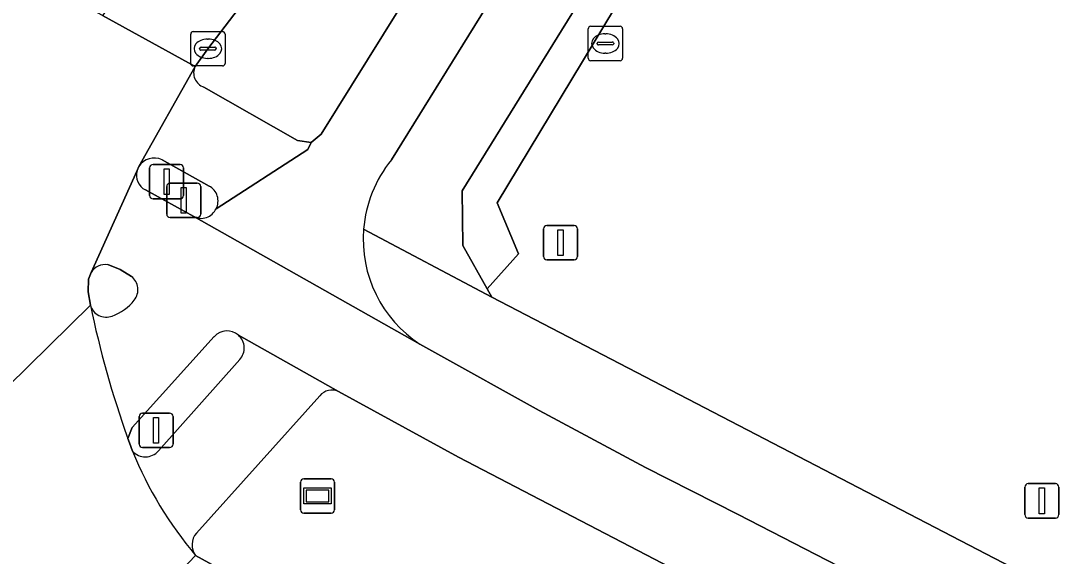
# Model space of a CAD drawing. Extents: x 160675 to 161153, y 383241 to 383714.
# Drawn here: x 160760.35 to 160790.87, y 383623.39 to 383638.96 of the extents above; entities that cross this region are included whole.
import ezdxf

# ---------------------------------------------------------------- set-up
doc = ezdxf.new("R2010")
doc.units = 0
for name, color, linetype in [('IMGEO_Berm_groen', 7, 'Continuous'), ('IMGEO_Drukknoppaal', 7, 'Continuous'), ('IMGEO_Fietspad_gesloten', 7, 'Continuous'), ('IMGEO_Fietspad_open', 7, 'Continuous'), ('IMGEO_Kolk', 7, 'Continuous'), ('IMGEO_Lichtmast', 7, 'Continuous'), ('IMGEO_Rijbaan_lokaal_gesloten', 7, 'Continuous'), ('IMGEO_Verkeerseiland_open', 7, 'Continuous'), ('IMGEO_Verkeersregelinstallatiepaal', 7, 'Continuous'), ('IMGEO_Voetpad_open', 7, 'Continuous'), ('IMGEO_Wegwijzer', 7, 'Continuous')]:
    doc.layers.add(name, color=color, linetype=linetype)

msp = doc.modelspace()

# ---------------------------------------------------------------- linework, layer by layer
at = {"layer": 'IMGEO_Berm_groen'}
for points in [[(160769.051, 383628.053), (160765.461, 383624.058)], [(160773.093, 383626.266), (160769.595, 383628.179)], [(160765.438, 383623.404), (160767.94, 383622.026), (160770.907, 383620.767), (160776.576, 383618.523), (160781.194, 383622.037), (160780.217, 383622.564), (160773.093, 383626.266)]]:
    msp.add_lwpolyline(points, dxfattribs=at)
for centre, radius, start, end in [((160769.409, 383627.745), 0.472, 66.7716, 139.3099), ((160765.85, 383623.717), 0.518, 138.7681, 217.2036)]:
    msp.add_arc(centre, radius, start, end, dxfattribs=at)
at = {"layer": 'IMGEO_Drukknoppaal'}
for p, q in [((160764.595, 383633.338), (160764.595, 383634.138)), ((160764.595, 383634.138), (160764.595, 383633.338)), ((160764.695, 383634.238), (160765.485, 383634.238)), ((160765.485, 383634.238), (160764.695, 383634.238)), ((160765.585, 383634.138), (160765.585, 383633.338)), ((160765.585, 383633.338), (160765.585, 383634.138)), ((160765.485, 383633.238), (160764.695, 383633.238)), ((160764.695, 383633.238), (160765.485, 383633.238))]:
    msp.add_line(p, q, dxfattribs=at)
msp.add_lwpolyline([(160765.015, 383634.113), (160765.165, 383634.113), (160765.165, 383633.363), (160765.015, 383633.363), (160765.015, 383634.113)], dxfattribs=at)
for centre, start, end in [((160764.695, 383634.138), 90, 180), ((160764.695, 383634.138), 90, 180), ((160765.485, 383634.138), 0, 90), ((160765.485, 383634.138), 360, 90), ((160764.695, 383633.338), 180, 270), ((160764.695, 383633.338), 180, 270), ((160765.485, 383633.338), 270, 0), ((160765.485, 383633.338), 270, 0)]:
    msp.add_arc(centre, 0.1, start, end, dxfattribs=at)
at = {"layer": 'IMGEO_Fietspad_gesloten'}
for points in [[(160763.731, 383634.601), (160762.392, 383631.638)], [(160788.36, 383620.932), (160781.235, 383624.598), (160778.533, 383625.966), (160775.436, 383627.619), (160772.402, 383629.309), (160771.97, 383629.552), (160765.381, 383633.264), (160763.974, 383634.041)], [(160762.882, 383631.866), (160763.241, 383631.729), (160763.57, 383631.523)], [(160763.464, 383626.811), (160763.593, 383627.128), (160765.98, 383629.772)], [(160766.685, 383629.814), (160769.595, 383628.179), (160773.093, 383626.266), (160780.217, 383622.564), (160781.194, 383622.037), (160784.946, 383620.014), (160785.124, 383619.919), (160785.303, 383619.824)]]:
    msp.add_lwpolyline(points, dxfattribs=at)
for centre, radius, start, end in [((160764.192, 383634.468), 0.479, 163.9167, 242.9981), ((160762.817, 383631.365), 0.505, 82.6362, 147.2695), ((160763.273, 383631.139), 0.485, 321.5053, 52.2922), ((160762.83, 383630.811), 0.472, 194.934, 291.6453), ((160790.542, 383636.514), 28.764, 191.6839, 199.7145), ((160762.547, 383631.695), 1.4, 289.0528, 322.1894), ((160766.354, 383629.44), 0.499, 48.4154, 138.4032)]:
    msp.add_arc(centre, radius, start, end, dxfattribs=at)
at = {"layer": 'IMGEO_Fietspad_open'}
for points in [[(160771.137, 383634.916), (160776.947, 383644.271)], [(160774.07, 383643.653), (160769.091, 383635.661), (160768.803, 383635.422), (160768.703, 383635.213), (160766.033, 383633.492)], [(160765.381, 383633.264), (160771.97, 383629.552)]]:
    msp.add_lwpolyline(points, dxfattribs=at)
for centre, radius, start, end in [((160773.979, 383632.607), 3.662, 140.9101, 175.4087), ((160765.596, 383633.694), 0.481, 243.4112, 335.1376), ((160773.975, 383632.611), 3.658, 175.4683, 236.7547)]:
    msp.add_arc(centre, radius, start, end, dxfattribs=at)
at = {"layer": 'IMGEO_Kolk'}
for p, q in [((160765.294, 383637.722), (160765.294, 383638.574)), ((160765.369, 383638.648), (160766.221, 383638.648)), ((160766.295, 383638.574), (160766.295, 383637.722)), ((160776.868, 383637.874), (160776.868, 383638.726)), ((160776.943, 383638.8), (160777.795, 383638.8)), ((160777.356, 383638.58), (160777.381, 383638.58)), ((160777.869, 383638.726), (160777.869, 383637.874)), ((160765.782, 383638.428), (160765.807, 383638.428)), ((160777.127, 383638.294), (160777.127, 383638.306)), ((160777.17, 383638.343), (160777.568, 383638.343)), ((160777.611, 383638.306), (160777.611, 383638.294)), ((160765.553, 383638.142), (160765.553, 383638.154)), ((160765.991, 383638.105), (160765.593, 383638.105)), ((160765.596, 383638.191), (160765.994, 383638.191)), ((160766.037, 383638.154), (160766.037, 383638.142)), ((160777.565, 383638.257), (160777.167, 383638.257)), ((160777.379, 383638.02), (160777.354, 383638.02)), ((160765.805, 383637.868), (160765.78, 383637.868)), ((160777.795, 383637.8), (160776.943, 383637.8)), ((160766.221, 383637.648), (160765.369, 383637.648))]:
    msp.add_line(p, q, dxfattribs=at)
for points in [[(160765.294, 383637.722), (160765.294, 383638.574)], [(160765.369, 383638.648), (160766.221, 383638.648)], [(160766.295, 383638.574), (160766.295, 383637.722)], [(160776.868, 383637.874), (160776.868, 383638.726)], [(160776.943, 383638.8), (160777.795, 383638.8)], [(160777.869, 383638.726), (160777.869, 383637.874)], [(160777.795, 383637.8), (160776.943, 383637.8)], [(160766.221, 383637.648), (160765.369, 383637.648)]]:
    msp.add_lwpolyline(points, dxfattribs=at)
for centre, radius, start, end in [((160765.371, 383638.572), 0.0765, 91.552, 178.448), ((160765.371, 383638.572), 0.0765, 91.552, 178.448), ((160766.219, 383638.572), 0.0765, 1.552, 88.448), ((160766.219, 383638.572), 0.0765, 1.552, 88.448), ((160776.945, 383638.724), 0.0765, 91.552, 178.448), ((160776.945, 383638.724), 0.0765, 91.552, 178.448), ((160777.793, 383638.724), 0.0765, 1.552, 88.448), ((160777.793, 383638.724), 0.0765, 1.552, 88.448), ((160777.167, 383638.303), 0.0403, 85.8775, 175.7526), ((160777.164, 383638.293), 0.0366, 178.938, 274.7102), ((160777.568, 383638.3), 0.043, 264.8664, 352.4533), ((160777.572, 383638.305), 0.0386, 1.7309, 96.639), ((160765.593, 383638.151), 0.0403, 85.8775, 175.7526), ((160765.59, 383638.141), 0.0366, 178.938, 274.7102), ((160765.994, 383638.148), 0.043, 264.8664, 352.4533), ((160765.998, 383638.153), 0.0386, 1.7309, 96.639), ((160765.371, 383637.724), 0.0765, 181.552, 268.448), ((160765.371, 383637.724), 0.0765, 181.552, 268.448), ((160766.219, 383637.724), 0.0765, 271.552, 358.448), ((160766.219, 383637.724), 0.0765, 271.552, 358.448), ((160776.945, 383637.876), 0.0765, 181.552, 268.448), ((160776.945, 383637.876), 0.0765, 181.552, 268.448), ((160777.793, 383637.876), 0.0765, 271.552, 358.448), ((160777.793, 383637.876), 0.0765, 271.552, 358.448)]:
    msp.add_arc(centre, radius, start, end, dxfattribs=at)
for centre, major_axis, ratio, start_param, end_param in [((160777.355, 383638.3), (-0.387, 0.002), 0.722429, 4.712389, 7.853982), ((160777.38, 383638.3), (-0.39, 0.002), 0.717154, 1.570796, 4.712389), ((160765.781, 383638.148), (-0.387, 0.002), 0.722429, 4.712389, 7.853982), ((160765.806, 383638.148), (-0.39, 0.002), 0.717154, 1.570796, 4.712389)]:
    msp.add_ellipse(centre, major_axis=major_axis, ratio=ratio, start_param=start_param, end_param=end_param, dxfattribs=at)
at = {"layer": 'IMGEO_Lichtmast'}
for p, q in [((160775.565, 383632.105), (160775.565, 383632.905)), ((160775.565, 383632.905), (160775.565, 383632.105)), ((160775.665, 383633.005), (160776.455, 383633.005)), ((160776.455, 383633.005), (160775.665, 383633.005)), ((160776.555, 383632.905), (160776.555, 383632.105)), ((160776.555, 383632.105), (160776.555, 383632.905)), ((160776.455, 383632.005), (160775.665, 383632.005)), ((160775.665, 383632.005), (160776.455, 383632.005)), ((160789.681, 383625.495), (160790.471, 383625.495)), ((160790.471, 383625.495), (160789.681, 383625.495)), ((160789.581, 383624.595), (160789.581, 383625.395)), ((160789.581, 383625.395), (160789.581, 383624.595)), ((160790.571, 383625.395), (160790.571, 383624.595)), ((160790.571, 383624.595), (160790.571, 383625.395)), ((160790.471, 383624.495), (160789.681, 383624.495)), ((160789.681, 383624.495), (160790.471, 383624.495))]:
    msp.add_line(p, q, dxfattribs=at)
for points in [[(160775.985, 383632.88), (160776.135, 383632.88), (160776.135, 383632.13), (160775.985, 383632.13), (160775.985, 383632.88)], [(160790.001, 383625.37), (160790.151, 383625.37), (160790.151, 383624.62), (160790.001, 383624.62), (160790.001, 383625.37)]]:
    msp.add_lwpolyline(points, dxfattribs=at)
for centre, start, end in [((160775.665, 383632.905), 90, 180), ((160775.665, 383632.905), 90, 180), ((160776.455, 383632.905), 0, 90), ((160776.455, 383632.905), 360, 90), ((160775.665, 383632.105), 180, 270), ((160775.665, 383632.105), 180, 270), ((160776.455, 383632.105), 270, 0), ((160776.455, 383632.105), 270, 0), ((160789.681, 383625.395), 90, 180), ((160789.681, 383625.395), 90, 180), ((160790.471, 383625.395), 0, 90), ((160790.471, 383625.395), 360, 90), ((160789.681, 383624.595), 180, 270), ((160789.681, 383624.595), 180, 270), ((160790.471, 383624.595), 270, 0), ((160790.471, 383624.595), 270, 0)]:
    msp.add_arc(centre, 0.1, start, end, dxfattribs=at)
at = {"layer": 'IMGEO_Rijbaan_lokaal_gesloten'}
for points in [[(160777.716, 383662.891), (160775.471, 383658.511), (160774.069, 383655.956), (160771.68, 383651.84), (160770.676, 383650.308), (160769.142, 383647.899), (160766.145, 383643.65), (160764.119, 383641.027), (160763.487, 383640.108), (160762.725, 383639.11), (160765.42, 383637.631), (160765.79, 383638.149), (160768.341, 383641.494), (160771.973, 383646.255), (160772.654, 383647.296), (160773.618, 383648.769), (160774.773, 383650.672), (160775.307, 383651.641), (160783.061, 383667.115)], [(160753.35, 383621.828), (160762.374, 383630.689), (160762.304, 383631.08), (160762.318, 383631.447), (160762.392, 383631.638), (160763.731, 383634.601), (160763.785, 383634.722), (160765.42, 383637.631), (160762.725, 383639.11), (160760.048, 383640.58), (160757.759, 383638.064), (160757.63, 383637.914), (160755.463, 383635.475), (160750.659, 383630.342)], [(160762.374, 383630.689), (160753.35, 383621.828), (160754.391, 383621.33), (160757.407, 383619.979), (160757.686, 383619.854), (160760.823, 383618.561), (160763.01, 383620.856), (160765.438, 383623.404)], [(160763.597, 383626.442), (160763.509, 383626.686), (160763.464, 383626.811)], [(160779.533, 383617.353), (160776.576, 383618.523), (160770.907, 383620.767), (160767.94, 383622.026), (160765.438, 383623.404), (160763.01, 383620.856), (160760.823, 383618.561), (160780.359, 383610.623)]]:
    msp.add_lwpolyline(points, dxfattribs=at)
for centre, radius, start, end in [((160790.542, 383636.514), 28.764, 191.6839, 199.7145), ((160774.187, 383630.783), 11.445, 202.2877, 220.1432)]:
    msp.add_arc(centre, radius, start, end, dxfattribs=at)
at = {"layer": 'IMGEO_Verkeerseiland_open'}
for points in [[(160765.676, 383637.031), (160768.407, 383635.483), (160768.803, 383635.422), (160769.091, 383635.661), (160774.07, 383643.653)], [(160768.341, 383641.494), (160765.79, 383638.149), (160765.42, 383637.631)], [(160765.829, 383634.151), (160764.459, 383634.917)], [(160763.785, 383634.722), (160763.731, 383634.601)], [(160763.974, 383634.041), (160765.381, 383633.264)], [(160763.57, 383631.523), (160763.241, 383631.729), (160762.882, 383631.866)], [(160762.392, 383631.638), (160762.318, 383631.447), (160762.304, 383631.08), (160762.374, 383630.689)], [(160765.98, 383629.772), (160763.593, 383627.128), (160763.464, 383626.811), (160763.509, 383626.686), (160763.597, 383626.442)], [(160764.356, 383626.448), (160766.727, 383629.107)]]:
    msp.add_lwpolyline(points, dxfattribs=at)
for centre, radius, start, end in [((160765.82, 383637.447), 0.44, 155.2585, 250.9541), ((160764.232, 383634.438), 0.53, 64.6801, 147.5921), ((160764.192, 383634.468), 0.479, 163.9167, 242.9981), ((160765.609, 383633.722), 0.482, 331.4994, 62.9014), ((160765.596, 383633.694), 0.481, 243.4112, 335.1376), ((160762.817, 383631.365), 0.505, 82.6362, 147.2695), ((160763.273, 383631.139), 0.485, 321.5053, 52.2922), ((160762.83, 383630.811), 0.472, 194.934, 291.6453), ((160762.547, 383631.695), 1.4, 289.0528, 322.1894), ((160766.354, 383629.44), 0.499, 48.4154, 138.4032), ((160766.354, 383629.44), 0.499, 318.2444, 48.5551), ((160763.974, 383626.784), 0.509, 222.1919, 318.714)]:
    msp.add_arc(centre, radius, start, end, dxfattribs=at)
at = {"layer": 'IMGEO_Verkeersregelinstallatiepaal'}
for p, q in [((160764.097, 383633.88), (160764.097, 383634.68)), ((160764.097, 383634.68), (160764.097, 383633.88)), ((160764.197, 383634.78), (160764.987, 383634.78)), ((160764.987, 383634.78), (160764.197, 383634.78)), ((160765.087, 383634.68), (160765.087, 383633.88)), ((160765.087, 383633.88), (160765.087, 383634.68)), ((160764.987, 383633.78), (160764.197, 383633.78)), ((160764.197, 383633.78), (160764.987, 383633.78)), ((160763.791, 383626.645), (160763.791, 383627.445)), ((160763.791, 383627.445), (160763.791, 383626.645)), ((160763.891, 383627.545), (160764.681, 383627.545)), ((160764.681, 383627.545), (160763.891, 383627.545)), ((160764.781, 383627.445), (160764.781, 383626.645)), ((160764.781, 383626.645), (160764.781, 383627.445)), ((160764.681, 383626.545), (160763.891, 383626.545)), ((160763.891, 383626.545), (160764.681, 383626.545))]:
    msp.add_line(p, q, dxfattribs=at)
for points in [[(160764.517, 383634.655), (160764.667, 383634.655), (160764.667, 383633.905), (160764.517, 383633.905), (160764.517, 383634.655)], [(160764.211, 383627.42), (160764.361, 383627.42), (160764.361, 383626.67), (160764.211, 383626.67), (160764.211, 383627.42)]]:
    msp.add_lwpolyline(points, dxfattribs=at)
for centre, start, end in [((160764.197, 383634.68), 90, 180), ((160764.197, 383634.68), 90, 180), ((160764.987, 383634.68), 0, 90), ((160764.987, 383634.68), 360, 90), ((160764.197, 383633.88), 180, 270), ((160764.197, 383633.88), 180, 270), ((160764.987, 383633.88), 270, 0), ((160764.987, 383633.88), 270, 0), ((160763.891, 383627.445), 90, 180), ((160763.891, 383627.445), 90, 180), ((160764.681, 383627.445), 0, 90), ((160764.681, 383627.445), 360, 90), ((160763.891, 383626.645), 180, 270), ((160763.891, 383626.645), 180, 270), ((160764.681, 383626.645), 270, 0), ((160764.681, 383626.645), 270, 0)]:
    msp.add_arc(centre, 0.1, start, end, dxfattribs=at)
at = {"layer": 'IMGEO_Voetpad_open'}
for points in [[(160770.329, 383632.9), (160774.063, 383630.917), (160773.927, 383631.159), (160773.215, 383632.428), (160773.203, 383634.017), (160779.581, 383644.323), (160780.104, 383645.169), (160792.226, 383673.622), (160793.292, 383675.382), (160793.671, 383676.007), (160795.853, 383679.607), (160798.684, 383683.092), (160799.746, 383684.399), (160803.399, 383688.896), (160804.46, 383690.202), (160806.417, 383692.611), (160807.48, 383693.92), (160810.651, 383697.823), (160811.718, 383699.136), (160813.8, 383701.699), (160814.874, 383703.022), (160818.447, 383707.42), (160819.524, 383708.746), (160821.167, 383710.768)], [(160776.947, 383644.271), (160771.137, 383634.916)], [(160765.42, 383637.631), (160763.785, 383634.722)], [(160768.407, 383635.483), (160765.676, 383637.031)], [(160766.033, 383633.492), (160768.703, 383635.213), (160768.803, 383635.422), (160768.407, 383635.483)], [(160764.459, 383634.917), (160765.829, 383634.151)], [(160774.063, 383630.917), (160770.329, 383632.9)], [(160793.688, 383620.806), (160792.429, 383621.388), (160791.682, 383621.775), (160774.063, 383630.917)], [(160769.595, 383628.179), (160766.685, 383629.814)], [(160771.97, 383629.552), (160772.402, 383629.309), (160775.436, 383627.619), (160778.533, 383625.966), (160781.235, 383624.598), (160788.36, 383620.932)], [(160766.727, 383629.107), (160764.356, 383626.448)], [(160765.461, 383624.058), (160769.051, 383628.053)]]:
    msp.add_lwpolyline(points, dxfattribs=at)
for points in [[(160792.87, 383656.581), (160789.026, 383656.053), (160784.026, 383649.959), (160780.43, 383643.95), (160774.222, 383633.661), (160774.843, 383632.18), (160773.927, 383631.159), (160774.063, 383630.917), (160791.682, 383621.775), (160793.391, 383621.736), (160792.973, 383625.928), (160795.95, 383626.229), (160795.304, 383632.499)], [(160780.43, 383643.95), (160779.581, 383644.323), (160773.203, 383634.017), (160773.215, 383632.428), (160773.927, 383631.159), (160774.843, 383632.18), (160774.222, 383633.661)]]:
    msp.add_lwpolyline(points, close=True, dxfattribs=at)
for centre, radius, start, end in [((160765.82, 383637.447), 0.44, 155.2585, 250.9541), ((160764.232, 383634.438), 0.53, 64.6801, 147.5921), ((160773.979, 383632.607), 3.662, 140.9101, 175.4087), ((160765.609, 383633.722), 0.482, 331.4994, 62.9014), ((160773.975, 383632.611), 3.658, 175.4683, 236.7547), ((160766.354, 383629.44), 0.499, 318.2444, 48.5551), ((160769.409, 383627.745), 0.472, 66.7716, 139.3099), ((160763.974, 383626.784), 0.509, 222.1919, 318.714), ((160774.187, 383630.783), 11.445, 202.2877, 220.1432), ((160765.85, 383623.717), 0.518, 138.7681, 217.2036)]:
    msp.add_arc(centre, radius, start, end, dxfattribs=at)
at = {"layer": 'IMGEO_Wegwijzer'}
for p, q in [((160768.491, 383624.738), (160768.491, 383625.538)), ((160768.491, 383625.538), (160768.491, 383624.738)), ((160768.591, 383625.638), (160769.381, 383625.638)), ((160769.381, 383625.638), (160768.591, 383625.638)), ((160769.481, 383625.538), (160769.481, 383624.738)), ((160769.481, 383624.738), (160769.481, 383625.538)), ((160769.381, 383624.638), (160768.591, 383624.638)), ((160768.591, 383624.638), (160769.381, 383624.638))]:
    msp.add_line(p, q, dxfattribs=at)
for points in [[(160768.592, 383625.37), (160769.38, 383625.37), (160769.38, 383624.906), (160768.592, 383624.906), (160768.592, 383625.37)], [(160768.657, 383625.305), (160768.657, 383624.971), (160769.315, 383624.971), (160769.315, 383625.305), (160768.657, 383625.305)]]:
    msp.add_lwpolyline(points, dxfattribs=at)
for centre, start, end in [((160768.591, 383625.538), 90, 180), ((160768.591, 383625.538), 90, 180), ((160769.381, 383625.538), 0, 90), ((160769.381, 383625.538), 360, 90), ((160768.591, 383624.738), 180, 270), ((160768.591, 383624.738), 180, 270), ((160769.381, 383624.738), 270, 0), ((160769.381, 383624.738), 270, 0)]:
    msp.add_arc(centre, 0.1, start, end, dxfattribs=at)

doc.saveas('drawing.dxf')
